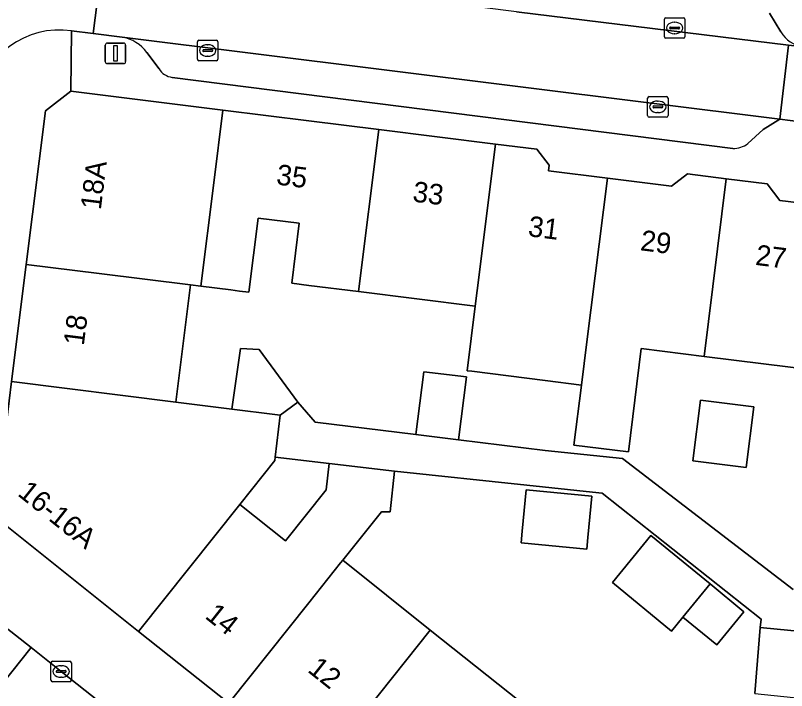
# Model space of a CAD drawing. Extents: x 161692 to 162379, y 380760 to 381678.
# Drawn here: x 161985.69 to 162023.3, y 381375.04 to 381407.95 of the extents above; entities that cross this region are included whole.
import ezdxf

# ---------------------------------------------------------------- set-up
doc = ezdxf.new("R2010")
doc.units = 0
for name, color, linetype in [('IMGEO_Erf', 7, 'Continuous'), ('IMGEO_Kolk', 7, 'Continuous'), ('IMGEO_Lichtmast', 7, 'Continuous'), ('IMGEO_Pand', 7, 'Continuous'), ('IMGEO_Pand_nummerreeks', 7, 'Continuous'), ('IMGEO_Parkeervlak_open', 7, 'Continuous'), ('IMGEO_Rijbaan_lokaal_open', 7, 'Continuous'), ('IMGEO_Voetpad_open', 7, 'Continuous')]:
    doc.layers.add(name, color=color, linetype=linetype)

msp = doc.modelspace()

# ---------------------------------------------------------------- linework, layer by layer
at = {"layer": 'IMGEO_Erf'}
for points in [[(162024.929, 381390.615), (162019.275, 381391.322), (162016.214, 381391.705), (162015.583, 381386.666), (162012.93, 381386.997), (162013.297, 381389.93), (162011.531, 381390.151), (162007.953, 381390.598), (162007.722, 381390.627), (162008.115, 381393.769), (162002.417, 381394.482), (161999.997, 381394.784), (161999.165, 381394.888), (161999.531, 381397.818), (161997.526, 381398.068), (161997.073, 381394.453), (161996.625, 381394.509), (161996.196, 381394.563), (161994.735, 381394.746), (161994.223, 381394.81), (161993.51, 381389.099), (161996.237, 381388.759), (161996.669, 381391.708), (161997.581, 381391.666), (161999.461, 381389.101), (162000.309, 381388.116), (162005.225, 381387.513), (162005.608, 381390.574), (162007.685, 381390.33), (162007.3, 381387.258), (162011.525, 381386.739), (162015.3, 381386.343), (162023.617, 381379.958)], [(162021.747, 381374.885), (162022.018, 381378.117), (162022.051, 381378.511), (162014.311, 381384.659), (162013.827, 381384.71), (162010.627, 381385.046), (162004.183, 381385.731), (162003.967, 381383.747), (162003.537, 381383.756), (162001.65, 381381.387), (162005.922, 381377.983), (162010.333, 381374.467)]]:
    msp.add_lwpolyline(points, dxfattribs=at)
for points in [[(162021.335, 381385.903), (162018.727, 381386.229), (162019.098, 381389.191), (162021.705, 381388.865)], [(162000.987, 381386.106), (161998.354, 381386.415), (161998.334, 381386.248), (161996.631, 381384.113), (161998.861, 381382.335), (162000.848, 381384.828)], [(162010.409, 381382.803), (162010.605, 381384.823), (162013.807, 381384.513), (162013.611, 381382.492), (162013.556, 381381.928), (162010.354, 381382.239)], [(162018.244, 381378.616), (162017.688, 381377.939), (162014.802, 381380.307), (162016.684, 381382.6), (162019.57, 381380.231), (162021.218, 381378.879), (162019.891, 381377.264)]]:
    msp.add_lwpolyline(points, close=True, dxfattribs=at)
at = {"layer": 'IMGEO_Kolk'}
for p, q in [((162017.338, 381406.908), (162017.338, 381407.76)), ((162017.413, 381407.834), (162018.265, 381407.834)), ((162017.826, 381407.614), (162017.851, 381407.614)), ((162018.339, 381407.76), (162018.339, 381406.908)), ((162017.597, 381407.328), (162017.597, 381407.34)), ((162018.035, 381407.291), (162017.637, 381407.291)), ((162017.64, 381407.377), (162018.038, 381407.377)), ((162018.081, 381407.34), (162018.081, 381407.328)), ((162017.849, 381407.054), (162017.824, 381407.054)), ((161994.567, 381405.811), (161994.567, 381406.663)), ((161994.642, 381406.737), (161995.494, 381406.737)), ((161995.055, 381406.517), (161995.08, 381406.517)), ((161995.568, 381406.663), (161995.568, 381405.811)), ((162018.265, 381406.834), (162017.413, 381406.834)), ((161994.826, 381406.231), (161994.826, 381406.243)), ((161995.264, 381406.194), (161994.866, 381406.194)), ((161994.869, 381406.28), (161995.267, 381406.28)), ((161995.31, 381406.243), (161995.31, 381406.231)), ((161995.494, 381405.737), (161994.642, 381405.737)), ((161995.078, 381405.957), (161995.053, 381405.957)), ((162016.519, 381403.063), (162016.519, 381403.915)), ((162016.594, 381403.989), (162017.446, 381403.989)), ((162017.52, 381403.915), (162017.52, 381403.063)), ((162016.778, 381403.483), (162016.778, 381403.495)), ((162016.821, 381403.532), (162017.219, 381403.532)), ((162017.007, 381403.769), (162017.032, 381403.769)), ((162017.262, 381403.495), (162017.262, 381403.483)), ((162017.216, 381403.446), (162016.818, 381403.446)), ((162017.03, 381403.209), (162017.005, 381403.209)), ((162017.446, 381402.989), (162016.594, 381402.989)), ((161987.42, 381375.54), (161987.42, 381376.392)), ((161987.495, 381376.466), (161988.347, 381376.466)), ((161988.421, 381376.392), (161988.421, 381375.54)), ((161987.722, 381376.009), (161988.12, 381376.009)), ((161987.908, 381376.246), (161987.933, 381376.246)), ((161987.679, 381375.96), (161987.679, 381375.972)), ((161988.117, 381375.923), (161987.719, 381375.923)), ((161987.931, 381375.686), (161987.906, 381375.686)), ((161988.163, 381375.972), (161988.163, 381375.96)), ((161988.347, 381375.466), (161987.495, 381375.466))]:
    msp.add_line(p, q, dxfattribs=at)
for points in [[(162017.338, 381406.908), (162017.338, 381407.76)], [(162017.413, 381407.834), (162018.265, 381407.834)], [(162018.339, 381407.76), (162018.339, 381406.908)], [(161994.567, 381405.811), (161994.567, 381406.663)], [(161994.642, 381406.737), (161995.494, 381406.737)], [(161995.568, 381406.663), (161995.568, 381405.811)], [(162018.265, 381406.834), (162017.413, 381406.834)], [(161995.494, 381405.737), (161994.642, 381405.737)], [(162016.519, 381403.063), (162016.519, 381403.915)], [(162016.594, 381403.989), (162017.446, 381403.989)], [(162017.52, 381403.915), (162017.52, 381403.063)], [(162017.446, 381402.989), (162016.594, 381402.989)], [(161987.42, 381375.54), (161987.42, 381376.392)], [(161987.495, 381376.466), (161988.347, 381376.466)], [(161988.421, 381376.392), (161988.421, 381375.54)], [(161988.347, 381375.466), (161987.495, 381375.466)]]:
    msp.add_lwpolyline(points, dxfattribs=at)
for centre, radius, start, end in [((162017.415, 381407.758), 0.0765, 91.552, 178.448), ((162017.415, 381407.758), 0.0765, 91.552, 178.448), ((162018.263, 381407.758), 0.0765, 1.552, 88.448), ((162018.263, 381407.758), 0.0765, 1.552, 88.448), ((162017.637, 381407.337), 0.0403, 85.8775, 175.7526), ((162017.634, 381407.327), 0.0366, 178.938, 274.7102), ((162018.038, 381407.334), 0.043, 264.8664, 352.4533), ((162018.042, 381407.339), 0.0386, 1.7309, 96.639), ((162017.415, 381406.91), 0.0765, 181.552, 268.448), ((162017.415, 381406.91), 0.0765, 181.552, 268.448), ((162018.263, 381406.91), 0.0765, 271.552, 358.448), ((162018.263, 381406.91), 0.0765, 271.552, 358.448), ((161994.644, 381406.661), 0.0765, 91.552, 178.448), ((161994.644, 381406.661), 0.0765, 91.552, 178.448), ((161995.492, 381406.661), 0.0765, 1.552, 88.448), ((161995.492, 381406.661), 0.0765, 1.552, 88.448), ((161994.866, 381406.24), 0.0403, 85.8775, 175.7526), ((161994.863, 381406.23), 0.0366, 178.938, 274.7102), ((161995.267, 381406.237), 0.043, 264.8664, 352.4533), ((161995.271, 381406.242), 0.0386, 1.7309, 96.639), ((161994.644, 381405.813), 0.0765, 181.552, 268.448), ((161994.644, 381405.813), 0.0765, 181.552, 268.448), ((161995.492, 381405.813), 0.0765, 271.552, 358.448), ((161995.492, 381405.813), 0.0765, 271.552, 358.448), ((162016.596, 381403.913), 0.0765, 91.552, 178.448), ((162016.596, 381403.913), 0.0765, 91.552, 178.448), ((162017.444, 381403.913), 0.0765, 1.552, 88.448), ((162017.444, 381403.913), 0.0765, 1.552, 88.448), ((162016.818, 381403.492), 0.0403, 85.8775, 175.7526), ((162016.815, 381403.482), 0.0366, 178.938, 274.7102), ((162017.219, 381403.489), 0.043, 264.8664, 352.4533), ((162017.223, 381403.494), 0.0386, 1.7309, 96.639), ((162016.596, 381403.065), 0.0765, 181.552, 268.448), ((162016.596, 381403.065), 0.0765, 181.552, 268.448), ((162017.444, 381403.065), 0.0765, 271.552, 358.448), ((162017.444, 381403.065), 0.0765, 271.552, 358.448), ((161987.497, 381376.39), 0.0765, 91.552, 178.448), ((161987.497, 381376.39), 0.0765, 91.552, 178.448), ((161988.345, 381376.39), 0.0765, 1.552, 88.448), ((161988.345, 381376.39), 0.0765, 1.552, 88.448), ((161987.719, 381375.969), 0.0403, 85.8775, 175.7526), ((161988.124, 381375.971), 0.0386, 1.7309, 96.639), ((161987.716, 381375.959), 0.0366, 178.938, 274.7102), ((161988.12, 381375.966), 0.043, 264.8664, 352.4533), ((161987.497, 381375.542), 0.0765, 181.552, 268.448), ((161987.497, 381375.542), 0.0765, 181.552, 268.448), ((161988.345, 381375.542), 0.0765, 271.552, 358.448), ((161988.345, 381375.542), 0.0765, 271.552, 358.448)]:
    msp.add_arc(centre, radius, start, end, dxfattribs=at)
for centre, major_axis, ratio, start_param, end_param in [((162017.825, 381407.334), (-0.387, 0.002), 0.722429, 4.712389, 7.853982), ((162017.85, 381407.334), (-0.39, 0.002), 0.717154, 1.570796, 4.712389), ((161995.054, 381406.237), (-0.387, 0.002), 0.722429, 4.712389, 7.853982), ((161995.079, 381406.237), (-0.39, 0.002), 0.717154, 1.570796, 4.712389), ((162017.006, 381403.489), (-0.387, 0.002), 0.722429, 4.712389, 7.853982), ((162017.031, 381403.489), (-0.39, 0.002), 0.717154, 1.570796, 4.712389), ((161987.907, 381375.966), (-0.387, 0.002), 0.722429, 4.712389, 7.853982), ((161987.932, 381375.966), (-0.39, 0.002), 0.717154, 1.570796, 4.712389)]:
    msp.add_ellipse(centre, major_axis=major_axis, ratio=ratio, start_param=start_param, end_param=end_param, dxfattribs=at)
at = {"layer": 'IMGEO_Lichtmast'}
for p, q in [((161990.075, 381405.698), (161990.075, 381406.498)), ((161990.075, 381406.498), (161990.075, 381405.698)), ((161990.175, 381406.598), (161990.965, 381406.598)), ((161990.965, 381406.598), (161990.175, 381406.598)), ((161991.065, 381406.498), (161991.065, 381405.698)), ((161991.065, 381405.698), (161991.065, 381406.498)), ((161990.965, 381405.598), (161990.175, 381405.598)), ((161990.175, 381405.598), (161990.965, 381405.598))]:
    msp.add_line(p, q, dxfattribs=at)
msp.add_lwpolyline([(161990.495, 381406.473), (161990.645, 381406.473), (161990.645, 381405.723), (161990.495, 381405.723), (161990.495, 381406.473)], dxfattribs=at)
for centre, start, end in [((161990.175, 381406.498), 90, 180), ((161990.175, 381406.498), 90, 180), ((161990.965, 381406.498), 0, 90), ((161990.965, 381406.498), 360, 90), ((161990.175, 381405.698), 180, 270), ((161990.175, 381405.698), 180, 270), ((161990.965, 381405.698), 270, 0), ((161990.965, 381405.698), 270, 0)]:
    msp.add_arc(centre, 0.1, start, end, dxfattribs=at)
at = {"layer": 'IMGEO_Pand'}
for points in [[(161995.81, 381403.335), (161988.398, 381404.261), (161987.152, 381403.293), (161986.216, 381395.808), (161989.774, 381395.365), (161994.223, 381394.81), (161994.735, 381394.746), (161995.365, 381399.782)], [(162003.406, 381402.385), (162000.002, 381402.811), (161995.81, 381403.335), (161995.365, 381399.782), (161994.735, 381394.746), (161996.196, 381394.563), (161996.625, 381394.509), (161997.073, 381394.453), (161997.526, 381398.068), (161999.531, 381397.818), (161999.165, 381394.888), (161999.997, 381394.784), (162002.417, 381394.482)], [(162009.104, 381401.673), (162003.406, 381402.385), (162002.417, 381394.482), (162008.115, 381393.769), (162008.21, 381394.532)], [(162014.559, 381400.008), (162011.68, 381400.368), (162011.714, 381400.646), (162011.111, 381401.422), (162009.104, 381401.673), (162008.21, 381394.532), (162008.115, 381393.769), (162007.722, 381390.627), (162007.953, 381390.598), (162011.531, 381390.151), (162013.297, 381389.93), (162013.561, 381392.036)], [(162020.359, 381399.98), (162018.462, 381400.217), (162017.69, 381399.616), (162014.559, 381400.008), (162013.561, 381392.036), (162013.297, 381389.93), (162012.93, 381386.997), (162015.583, 381386.666), (162016.214, 381391.705), (162019.275, 381391.322)], [(162020.359, 381399.98), (162019.275, 381391.322), (162024.929, 381390.615), (162025.924, 381398.56), (162022.97, 381398.929), (162022.346, 381399.732)], [(161994.223, 381394.81), (161989.774, 381395.365), (161986.216, 381395.808), (161985.502, 381390.099), (161993.51, 381389.099)], [(161996.237, 381388.759), (161998.341, 381388.496), (161998.594, 381388.464), (161999.461, 381389.101), (161997.581, 381391.666), (161996.669, 381391.708)], [(162005.225, 381387.513), (162007.3, 381387.258), (162007.685, 381390.33), (162005.608, 381390.574)], [(161998.334, 381386.248), (161998.354, 381386.415), (161998.594, 381388.464), (161998.341, 381388.496), (161996.237, 381388.759), (161993.51, 381389.099), (161985.502, 381390.099), (161984.678, 381383.511), (161991.69, 381377.922), (161996.631, 381384.113)], [(162018.727, 381386.229), (162021.335, 381385.903), (162021.705, 381388.865), (162019.098, 381389.191)], [(162001.65, 381381.387), (162003.537, 381383.756), (162003.967, 381383.747), (162004.183, 381385.731), (162000.987, 381386.106), (162000.848, 381384.828), (161998.861, 381382.335), (161996.631, 381384.113), (161991.69, 381377.922), (161996.092, 381374.414), (162000, 381379.316), (162001.545, 381381.256)], [(162013.807, 381384.513), (162010.605, 381384.823), (162010.409, 381382.803), (162010.354, 381382.239), (162013.556, 381381.928), (162013.611, 381382.492)], [(162018.244, 381378.616), (162019.57, 381380.231), (162016.684, 381382.6), (162014.802, 381380.307), (162017.688, 381377.939)], [(162005.922, 381377.983), (162001.65, 381381.387), (162001.545, 381381.256), (162000, 381379.316), (161996.092, 381374.414), (161997.583, 381373.225), (161998.291, 381373.503), (161998.549, 381373.828), (162000, 381372.672), (162001.032, 381371.849)], [(162019.57, 381380.231), (162018.244, 381378.616), (162019.891, 381377.264), (162021.218, 381378.879)], [(162001.032, 381371.849), (162003.227, 381370.099), (162003.351, 381369.006), (162004.958, 381367.725), (162010.333, 381374.467), (162005.922, 381377.983)], [(162026.497, 381377.665), (162022.018, 381378.117), (162021.747, 381374.885), (162026.151, 381374.439)]]:
    msp.add_lwpolyline(points, close=True, dxfattribs=at)
at = {"layer": 'IMGEO_Parkeervlak_open'}
for points in [[(162010.12, 381408.129), (162023.395, 381406.502), (162024.088, 381406.418)], [(162023.022, 381407.141), (162022.472, 381408.059)], [(162021.402, 381401.703), (162022.149, 381402.385), (162022.965, 381402.889), (161990.892, 381406.885)], [(161992.102, 381406.143), (161992.693, 381405.339)], [(161993.334, 381404.929), (162020.675, 381401.461)]]:
    msp.add_lwpolyline(points, dxfattribs=at)
for centre, radius, start, end in [((161990.59, 381405.036), 1.874, 36.2249, 80.7399), ((162024.321, 381407.909), 1.509, 210.5844, 261.1226), ((161993.433, 381405.79), 0.867, 211.3678, 263.4241), ((162020.706, 381402.581), 1.121, 268.4223, 308.4003)]:
    msp.add_arc(centre, radius, start, end, dxfattribs=at)
at = {"layer": 'IMGEO_Rijbaan_lokaal_open'}
for points in [[(161988.425, 381407.198), (161989.48, 381407.067), (161989.931, 381410.642), (161988.907, 381410.81)], [(162022.595, 381348.476), (162020.89, 381349.826), (162018.517, 381351.705), (162002.461, 381364.457), (162000, 381366.405), (161987.92, 381375.965), (161986.454, 381377.131), (161983.674, 381373.658), (161989.437, 381369.088), (161990.499, 381368.245), (162000, 381360.711), (162010.077, 381352.721), (162011.136, 381351.869), (162021.869, 381343.297), (162027.213, 381339.131), (162032.552, 381343.303), (162032.269, 381343.303), (162030.778, 381343.285)]]:
    msp.add_lwpolyline(points, dxfattribs=at)
for points in [[(162022.965, 381402.889), (162023.395, 381406.502), (162010.12, 381408.129), (162006.902, 381408.531), (161991.67, 381410.452), (161989.931, 381410.642), (161989.48, 381407.067), (161990.892, 381406.885)], [(162023.476, 381402.825), (162025.823, 381402.525), (162026.417, 381402.452), (162026.829, 381406.078), (162026.562, 381406.112), (162024.088, 381406.418), (162023.395, 381406.502), (162022.965, 381402.889)], [(161980.757, 381381.162), (161980.132, 381376.058), (161980.747, 381375.961), (161983.186, 381374.016), (161983.674, 381373.658), (161986.454, 381377.131), (161981.399, 381381.092)]]:
    msp.add_lwpolyline(points, close=True, dxfattribs=at)
msp.add_arc((161987.855, 381403.075), 4.162, 82.1234, 169.3857, dxfattribs=at)
at = {"layer": 'IMGEO_Voetpad_open'}
for points in [[(162022.472, 381408.059), (162023.022, 381407.141)], [(162006.299, 381366.656), (162004.958, 381367.725), (162003.351, 381369.006), (161997.583, 381373.225), (161996.092, 381374.414), (161991.69, 381377.922), (161984.678, 381383.511), (161985.502, 381390.099), (161986.216, 381395.808), (161987.152, 381403.293), (161988.398, 381404.261), (161988.425, 381407.198)], [(161990.892, 381406.885), (161989.48, 381407.067), (161988.425, 381407.198), (161988.398, 381404.261), (161995.81, 381403.335), (162000.002, 381402.811), (162003.406, 381402.385), (162009.104, 381401.673), (162011.111, 381401.422), (162011.714, 381400.646), (162011.68, 381400.368), (162014.559, 381400.008), (162017.69, 381399.616), (162018.462, 381400.217), (162020.359, 381399.98), (162022.346, 381399.732), (162022.97, 381398.929), (162025.924, 381398.56)], [(161992.693, 381405.339), (161992.102, 381406.143)], [(162020.675, 381401.461), (161993.334, 381404.929)], [(162025.823, 381402.525), (162023.476, 381402.825), (162022.965, 381402.889), (162022.149, 381402.385), (162021.402, 381401.703)], [(162023.617, 381379.958), (162015.3, 381386.343), (162011.525, 381386.739), (162007.3, 381387.258), (162005.225, 381387.513), (162000.309, 381388.116), (161999.461, 381389.101), (161998.594, 381388.464), (161998.354, 381386.415), (162000.987, 381386.106), (162004.183, 381385.731), (162010.627, 381385.046), (162013.827, 381384.71), (162014.311, 381384.659), (162022.051, 381378.511), (162022.018, 381378.117), (162026.497, 381377.665)], [(161976.103, 381381.703), (161980.757, 381381.162), (161981.399, 381381.092), (161986.454, 381377.131), (161987.92, 381375.965), (162000, 381366.405), (162002.461, 381364.457), (162018.517, 381351.705), (162020.89, 381349.826), (162023.234, 381353.033), (162022.245, 381353.821), (162022.097, 381353.635), (162018, 381356.901), (162013.649, 381360.369), (162011.695, 381361.926), (162006.299, 381366.656)]]:
    msp.add_lwpolyline(points, dxfattribs=at)
for centre, radius, start, end in [((161987.855, 381403.075), 4.162, 82.1234, 169.3857), ((161990.59, 381405.036), 1.874, 36.2249, 80.7399), ((162024.321, 381407.909), 1.509, 210.5844, 261.1226), ((161993.433, 381405.79), 0.867, 211.3678, 263.4241), ((162020.706, 381402.581), 1.121, 268.4223, 308.4003)]:
    msp.add_arc(centre, radius, start, end, dxfattribs=at)

# ---------------------------------------------------------------- texts
at = {"layer": 'IMGEO_Pand_nummerreeks'}
for s, rotation, p in [('18A', 82.8726, (161989.852, 381398.441)), ('35', 352.8781, (161998.38, 381399.709)), ('33', 352.8896, (162005.028, 381398.877)), ('31', 352.8667, (162010.656, 381397.19)), ('29', 352.7693, (162016.132, 381396.502)), ('27', 352.7701, (162021.744, 381395.79)), ('18', 82.8726, (161989.024, 381391.821)), ('16-16A', 321.4457, (161985.749, 381384.576)), ('14', 321.4457, (161994.888, 381378.597)), ('12', 321.4342, (161999.891, 381375.982))]:
    msp.add_text(s, height=1, rotation=rotation, dxfattribs=at).set_placement(p)

doc.saveas('drawing.dxf')
